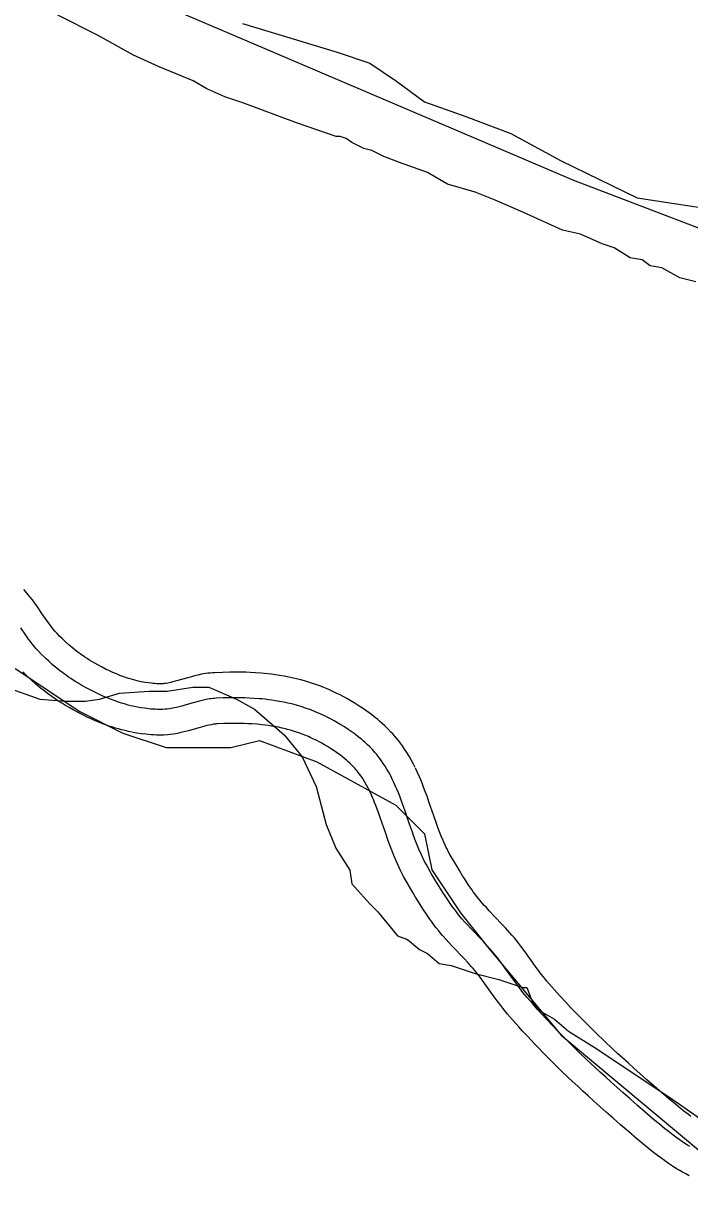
# Model space of a CAD drawing. Extents: x 3245246 to 3283090, y 806824 to 832173.
# Drawn here: x 3254749 to 3255139, y 828887 to 829576 of the extents above; entities that cross this region are included whole.
import ezdxf

# ---------------------------------------------------------------- set-up
doc = ezdxf.new("R2010")
doc.units = 0
for name, color, linetype in [('V-ROAD-CNTR', 7, 'Continuous'), ('V-SITE-VEGE', 7, 'Continuous'), ('V-TOPO-SHOR', 7, 'Continuous')]:
    doc.layers.add(name, color=color, linetype=linetype)

msp = doc.modelspace()

# ---------------------------------------------------------------- linework, layer by layer
at = {"layer": 'V-ROAD-CNTR'}
for points in [[(3254819.18, 829190.35), (3254817.42, 829190.72), (3254815.93, 829191.06), (3254814.54, 829191.41), (3254813.23, 829191.77), (3254812, 829192.13), (3254810.83, 829192.49), (3254809.79, 829192.83), (3254807.67, 829193.57), (3254805.87, 829194.25), (3254804.27, 829194.89), (3254802.87, 829195.48), (3254801.69, 829196), (3254799.48, 829197.01), (3254797.89, 829197.78), (3254795.41, 829199.04), (3254792.93, 829200.38), (3254791.15, 829201.38), (3254789.52, 829202.34), (3254788.04, 829203.24), (3254786.69, 829204.09), (3254785.45, 829204.9), (3254784.31, 829205.67), (3254783.31, 829206.37), (3254781.35, 829207.79), (3254779.72, 829209.03), (3254778.33, 829210.13), (3254777.13, 829211.13), (3254776.13, 829211.98), (3254774.29, 829213.62), (3254772.97, 829214.85), (3254772.01, 829215.77), (3254770.51, 829217.27), (3254769.09, 829218.74), (3254768.03, 829219.91), (3254767.1, 829221.01), (3254766.22, 829222.11), (3254765.38, 829223.2), (3254764.62, 829224.24), (3254763.08, 829226.41), (3254760.25, 829230.56), (3254757.99, 829233.86), (3254756.13, 829236.46), (3254754.63, 829238.47), (3254753.43, 829240), (3254752.45, 829241.2), (3254750.97, 829242.91), (3254749.56, 829244.44)], [(3254816.15, 829175.66), (3254814.22, 829176.06), (3254812.42, 829176.48), (3254810.73, 829176.9), (3254809.15, 829177.33), (3254807.67, 829177.77), (3254806.28, 829178.2), (3254804.98, 829178.62), (3254802.55, 829179.47), (3254800.43, 829180.27), (3254798.58, 829181.01), (3254796.96, 829181.69), (3254795.55, 829182.31), (3254793.08, 829183.45), (3254791.23, 829184.34), (3254788.45, 829185.75), (3254785.69, 829187.24), (3254783.67, 829188.38), (3254781.83, 829189.46), (3254780.14, 829190.49), (3254778.58, 829191.47), (3254777.16, 829192.4), (3254775.84, 829193.29), (3254774.63, 829194.13), (3254772.41, 829195.74), (3254770.51, 829197.19), (3254768.88, 829198.48), (3254767.48, 829199.64), (3254766.27, 829200.68), (3254764.18, 829202.53), (3254762.65, 829203.96), (3254761.51, 829205.06), (3254759.81, 829206.75), (3254758.14, 829208.49), (3254756.76, 829210.01), (3254755.52, 829211.47), (3254754.4, 829212.86), (3254753.39, 829214.19), (3254752.46, 829215.45), (3254750.76, 829217.85), (3254747.87, 829222.09)], [(3254813.12, 829160.97), (3254811.02, 829161.4), (3254808.9, 829161.89), (3254806.91, 829162.4), (3254805.06, 829162.9), (3254803.34, 829163.41), (3254801.73, 829163.9), (3254800.18, 829164.41), (3254797.43, 829165.37), (3254795, 829166.29), (3254792.89, 829167.13), (3254791.05, 829167.91), (3254789.41, 829168.63), (3254786.67, 829169.88), (3254784.56, 829170.91), (3254781.5, 829172.46), (3254778.45, 829174.1), (3254776.19, 829175.38), (3254774.13, 829176.59), (3254772.23, 829177.74), (3254770.48, 829178.85), (3254768.86, 829179.9), (3254767.37, 829180.91), (3254765.96, 829181.89), (3254763.46, 829183.7), (3254761.29, 829185.35), (3254759.43, 829186.83), (3254757.83, 829188.16), (3254756.41, 829189.37), (3254754.08, 829191.44), (3254752.33, 829193.08), (3254751, 829194.35), (3254749.11, 829196.24)], [(3254978.83, 829140.22), (3254978.01, 829141.85), (3254976.66, 829144.4), (3254975.21, 829146.98), (3254973.89, 829149.13), (3254972.6, 829151.12), (3254971.34, 829152.93), (3254970.12, 829154.59), (3254968.94, 829156.11), (3254967.81, 829157.5), (3254966.72, 829158.78), (3254965.67, 829159.96), (3254964.64, 829161.08), (3254962.79, 829162.99), (3254961.07, 829164.66), (3254959.54, 829166.07), (3254958.16, 829167.29), (3254956.91, 829168.35), (3254954.8, 829170.07), (3254953.14, 829171.35), (3254951.85, 829172.31), (3254949.95, 829173.67), (3254948, 829175.01), (3254945.48, 829176.67), (3254943.09, 829178.16), (3254940.83, 829179.51), (3254938.7, 829180.72), (3254936.69, 829181.82), (3254934.79, 829182.81), (3254933, 829183.7), (3254931.31, 829184.51), (3254929.73, 829185.24), (3254928.18, 829185.92), (3254925.41, 829187.08), (3254922.91, 829188.05), (3254920.71, 829188.86), (3254918.77, 829189.52), (3254917.01, 829190.09), (3254914.07, 829190.98), (3254911.79, 829191.61), (3254910.03, 829192.06), (3254907.47, 829192.68), (3254904.85, 829193.24), (3254902.06, 829193.78), (3254899.44, 829194.22), (3254897, 829194.59), (3254894.71, 829194.9), (3254892.57, 829195.15), (3254890.57, 829195.35), (3254888.66, 829195.52), (3254885.22, 829195.77), (3254882.19, 829195.94), (3254879.55, 829196.03), (3254877.22, 829196.09), (3254873.28, 829196.12), (3254870.28, 829196.1), (3254865.91, 829196), (3254861.51, 829195.83), (3254860.08, 829195.74), (3254858.66, 829195.61), (3254857.32, 829195.45), (3254855.97, 829195.26), (3254853.67, 829194.86), (3254851.52, 829194.41), (3254849.59, 829193.95), (3254847.82, 829193.49), (3254844.8, 829192.65), (3254839.88, 829191.23), (3254838.22, 829190.77), (3254836.84, 829190.4), (3254835.7, 829190.13), (3254834.75, 829189.91), (3254834.03, 829189.77), (3254832.65, 829189.53), (3254831.76, 829189.41), (3254831.22, 829189.35), (3254830.2, 829189.29), (3254829.89, 829189.28), (3254829.47, 829189.28), (3254828.4, 829189.31), (3254827.34, 829189.35), (3254826.3, 829189.42), (3254825.3, 829189.5), (3254824.39, 829189.59), (3254822.44, 829189.82), (3254820.66, 829190.09), (3254818.8, 829190.43)], [(3254965.41, 829133.5), (3254964.67, 829134.99), (3254963.5, 829137.2), (3254962.27, 829139.39), (3254961.2, 829141.14), (3254960.15, 829142.74), (3254959.14, 829144.21), (3254958.15, 829145.55), (3254957.2, 829146.77), (3254956.28, 829147.9), (3254955.4, 829148.94), (3254954.55, 829149.89), (3254953.74, 829150.77), (3254952.17, 829152.39), (3254950.76, 829153.76), (3254949.48, 829154.94), (3254948.34, 829155.95), (3254947.32, 829156.82), (3254945.49, 829158.31), (3254944.07, 829159.4), (3254942.99, 829160.2), (3254941.33, 829161.39), (3254939.64, 829162.56), (3254937.38, 829164.04), (3254935.27, 829165.36), (3254933.27, 829166.55), (3254931.4, 829167.62), (3254929.64, 829168.58), (3254927.97, 829169.44), (3254926.41, 829170.22), (3254924.94, 829170.93), (3254923.55, 829171.56), (3254922.25, 829172.14), (3254919.79, 829173.17), (3254917.62, 829174.02), (3254915.7, 829174.72), (3254914.02, 829175.3), (3254912.53, 829175.78), (3254909.91, 829176.57), (3254907.92, 829177.12), (3254906.42, 829177.51), (3254904.14, 829178.05), (3254901.85, 829178.54), (3254899.38, 829179.02), (3254897.07, 829179.41), (3254894.89, 829179.74), (3254892.85, 829180.01), (3254890.93, 829180.24), (3254889.13, 829180.42), (3254887.45, 829180.57), (3254884.28, 829180.8), (3254881.51, 829180.95), (3254879.09, 829181.04), (3254876.97, 829181.09), (3254873.27, 829181.12), (3254870.51, 829181.1), (3254866.37, 829181.01), (3254862.26, 829180.85), (3254861.23, 829180.78), (3254860.23, 829180.69), (3254859.26, 829180.58), (3254858.32, 829180.44), (3254856.5, 829180.12), (3254854.79, 829179.77), (3254853.19, 829179.39), (3254851.7, 829179), (3254848.89, 829178.22), (3254843.98, 829176.8), (3254842.14, 829176.29), (3254840.53, 829175.87), (3254839.12, 829175.52), (3254837.89, 829175.25), (3254836.82, 829175.03), (3254834.93, 829174.7), (3254833.52, 829174.51), (3254832.46, 829174.4), (3254830.87, 829174.3), (3254830.07, 829174.28), (3254829.28, 829174.28), (3254827.89, 829174.31), (3254826.54, 829174.37), (3254825.24, 829174.45), (3254823.98, 829174.55), (3254822.77, 829174.67), (3254820.41, 829174.96), (3254818.21, 829175.29), (3254816.15, 829175.66)], [(3254952, 829126.79), (3254951.33, 829128.13), (3254950.34, 829130), (3254949.33, 829131.8), (3254948.5, 829133.15), (3254947.71, 829134.37), (3254946.93, 829135.48), (3254946.18, 829136.5), (3254945.46, 829137.44), (3254944.75, 829138.3), (3254944.08, 829139.1), (3254943.43, 829139.83), (3254942.83, 829140.47), (3254941.56, 829141.79), (3254940.45, 829142.87), (3254939.43, 829143.8), (3254938.52, 829144.61), (3254937.73, 829145.28), (3254936.17, 829146.55), (3254935.01, 829147.44), (3254934.14, 829148.09), (3254932.71, 829149.11), (3254931.27, 829150.1), (3254929.29, 829151.41), (3254927.45, 829152.56), (3254925.72, 829153.59), (3254924.1, 829154.51), (3254922.59, 829155.34), (3254921.16, 829156.08), (3254919.82, 829156.75), (3254918.57, 829157.35), (3254917.38, 829157.89), (3254916.32, 829158.37), (3254914.17, 829159.26), (3254912.32, 829159.98), (3254910.7, 829160.58), (3254909.26, 829161.07), (3254908.05, 829161.46), (3254905.74, 829162.16), (3254904.05, 829162.63), (3254902.81, 829162.95), (3254900.82, 829163.42), (3254898.84, 829163.85), (3254896.7, 829164.26), (3254894.69, 829164.6), (3254892.79, 829164.89), (3254890.99, 829165.13), (3254889.29, 829165.33), (3254887.7, 829165.49), (3254886.23, 829165.62), (3254883.34, 829165.83), (3254880.83, 829165.97), (3254878.63, 829166.05), (3254876.73, 829166.09), (3254873.27, 829166.12), (3254870.74, 829166.1), (3254866.84, 829166.01), (3254863.02, 829165.87), (3254862.38, 829165.83), (3254861.8, 829165.77), (3254861.2, 829165.7), (3254860.67, 829165.63), (3254859.32, 829165.39), (3254858.06, 829165.13), (3254856.8, 829164.83), (3254855.57, 829164.51), (3254852.98, 829163.79), (3254848.08, 829162.37), (3254846.06, 829161.81), (3254844.22, 829161.33), (3254842.55, 829160.92), (3254841.03, 829160.58), (3254839.6, 829160.28), (3254837.22, 829159.87), (3254835.28, 829159.61), (3254833.69, 829159.45), (3254831.53, 829159.31), (3254830.25, 829159.28), (3254829.08, 829159.28), (3254827.37, 829159.32), (3254825.75, 829159.39), (3254824.18, 829159.49), (3254822.67, 829159.61), (3254821.14, 829159.76), (3254818.38, 829160.09), (3254815.75, 829160.49), (3254813.5, 829160.9)], [(3255140.3, 828935.99), (3255138.83, 828937.09), (3255136.15, 828939.15), (3255134.2, 828940.7), (3255131.2, 828943.16), (3255128.19, 828945.72), (3255123.33, 828949.91), (3255118.78, 828953.85), (3255114.54, 828957.55), (3255110.6, 828961.03), (3255106.92, 828964.29), (3255103.5, 828967.36), (3255100.32, 828970.24), (3255097.35, 828972.95), (3255094.61, 828975.48), (3255089.47, 828980.31), (3255085.04, 828984.54), (3255081.21, 828988.28), (3255077.9, 828991.58), (3255075.03, 828994.48), (3255072.54, 828997.04), (3255070.4, 828999.27), (3255066.64, 829003.27), (3255063.87, 829006.27), (3255061.83, 829008.53), (3255058.77, 829011.98), (3255055.77, 829015.44), (3255054.67, 829016.75), (3255053.66, 829018), (3255052.74, 829019.18), (3255050.92, 829021.59), (3255049.36, 829023.73), (3255043.56, 829031.85), (3255042, 829033.98), (3255040.77, 829035.63), (3255038.89, 829038.07), (3255036.93, 829040.51), (3255035.48, 829042.22), (3255034.11, 829043.79), (3255031.63, 829046.54), (3255029.43, 829048.88), (3255022.16, 829056.49), (3255020.49, 829058.28), (3255019.3, 829059.59), (3255017.51, 829061.63), (3255016.7, 829062.58), (3255015.91, 829063.54), (3255014.77, 829064.97), (3255013.73, 829066.32), (3255012.78, 829067.61), (3255011.91, 829068.81), (3255010.24, 829071.22), (3255008.83, 829073.34), (3255007.6, 829075.25), (3255006.55, 829076.91), (3255004.69, 829079.98), (3255003.32, 829082.27), (3255001.24, 829085.84), (3254999.19, 829089.39), (3254998.38, 829090.85), (3254997.65, 829092.22), (3254996.97, 829093.57), (3254996.32, 829094.92), (3254995.71, 829096.25), (3254995.15, 829097.52), (3254994.04, 829100.18), (3254993.04, 829102.7), (3254992.13, 829105.13), (3254991.29, 829107.45), (3254989.7, 829112.01), (3254986.88, 829120.27), (3254985.75, 829123.49), (3254984.71, 829126.34), (3254983.75, 829128.87), (3254982.87, 829131.09), (3254982.07, 829133.06), (3254981.32, 829134.82), (3254979.98, 829137.8), (3254978.96, 829139.95)], [(3255139.59, 828918.37), (3255138.19, 828919.25), (3255135.61, 828920.95), (3255133.38, 828922.5), (3255131.46, 828923.88), (3255129.79, 828925.12), (3255126.9, 828927.33), (3255124.76, 828929.04), (3255121.59, 828931.65), (3255118.44, 828934.32), (3255113.52, 828938.56), (3255108.93, 828942.54), (3255104.65, 828946.28), (3255100.66, 828949.79), (3255096.94, 828953.1), (3255093.46, 828956.21), (3255090.23, 828959.14), (3255087.21, 828961.9), (3255084.39, 828964.5), (3255079.15, 828969.42), (3255074.62, 828973.76), (3255070.69, 828977.6), (3255067.28, 828980.99), (3255064.32, 828983.98), (3255061.75, 828986.61), (3255059.52, 828988.94), (3255055.66, 828993.05), (3255052.79, 828996.16), (3255050.66, 828998.52), (3255047.49, 829002.09), (3255044.36, 829005.71), (3255043.08, 829007.23), (3255041.92, 829008.67), (3255040.85, 829010.04), (3255038.88, 829012.64), (3255037.2, 829014.95), (3255031.4, 829023.06), (3255029.93, 829025.07), (3255028.82, 829026.57), (3255027.11, 829028.78), (3255025.35, 829030.96), (3255024.09, 829032.45), (3255022.89, 829033.83), (3255020.59, 829036.38), (3255018.53, 829038.57), (3255011.25, 829046.19), (3255009.45, 829048.12), (3255008.12, 829049.59), (3255006.16, 829051.82), (3255005.19, 829052.96), (3255004.25, 829054.1), (3255002.95, 829055.74), (3255001.76, 829057.29), (3255000.67, 829058.76), (3254999.67, 829060.15), (3254997.83, 829062.79), (3254996.28, 829065.13), (3254994.94, 829067.2), (3254993.8, 829069.02), (3254991.84, 829072.23), (3254990.39, 829074.66), (3254988.26, 829078.32), (3254986.15, 829081.98), (3254985.2, 829083.68), (3254984.32, 829085.33), (3254983.51, 829086.95), (3254982.75, 829088.54), (3254982.04, 829090.08), (3254981.37, 829091.59), (3254980.14, 829094.53), (3254979.04, 829097.32), (3254978.05, 829099.95), (3254977.16, 829102.43), (3254975.53, 829107.12), (3254972.71, 829115.35), (3254971.63, 829118.43), (3254970.65, 829121.12), (3254969.76, 829123.46), (3254968.96, 829125.5), (3254968.23, 829127.27), (3254967.57, 829128.82), (3254966.37, 829131.51), (3254965.41, 829133.5)], [(3255139.3, 828901.27), (3255137.27, 828902.36), (3255135.25, 828903.49), (3255133.4, 828904.58), (3255131.69, 828905.62), (3255130.07, 828906.64), (3255127.22, 828908.52), (3255124.74, 828910.24), (3255122.61, 828911.77), (3255120.75, 828913.14), (3255117.66, 828915.52), (3255115.33, 828917.38), (3255111.97, 828920.14), (3255108.69, 828922.92), (3255103.71, 828927.21), (3255099.09, 828931.22), (3255094.76, 828935), (3255090.72, 828938.55), (3255086.95, 828941.91), (3255083.42, 828945.07), (3255080.13, 828948.05), (3255077.06, 828950.86), (3255074.17, 828953.52), (3255068.83, 828958.53), (3255064.19, 828962.98), (3255060.16, 828966.91), (3255056.66, 828970.39), (3255053.61, 828973.47), (3255050.97, 828976.19), (3255048.65, 828978.61), (3255044.68, 828982.83), (3255041.71, 828986.05), (3255039.48, 828988.51), (3255036.21, 828992.2), (3255032.94, 828995.98), (3255031.5, 828997.7), (3255030.17, 828999.34), (3255028.95, 829000.9), (3255026.84, 829003.7), (3255025.04, 829006.16), (3255019.24, 829014.28), (3255017.86, 829016.16), (3255016.86, 829017.51), (3255015.33, 829019.5), (3255013.78, 829021.42), (3255012.71, 829022.69), (3255011.68, 829023.87), (3255009.55, 829026.22), (3255007.64, 829028.27), (3255000.34, 829035.9), (3254998.42, 829037.96), (3254996.94, 829039.59), (3254994.8, 829042.02), (3254993.69, 829043.33), (3254992.59, 829044.66), (3254991.13, 829046.5), (3254989.78, 829048.25), (3254988.56, 829049.9), (3254987.42, 829051.49), (3254985.43, 829054.36), (3254983.73, 829056.91), (3254982.29, 829059.15), (3254981.05, 829061.12), (3254978.99, 829064.49), (3254977.47, 829067.05), (3254975.29, 829070.79), (3254973.1, 829074.58), (3254972.03, 829076.51), (3254971, 829078.45), (3254970.05, 829080.33), (3254969.18, 829082.15), (3254968.37, 829083.91), (3254967.59, 829085.65), (3254966.24, 829088.88), (3254965.04, 829091.94), (3254963.98, 829094.77), (3254963.02, 829097.42), (3254961.35, 829102.22), (3254958.54, 829110.43), (3254957.5, 829113.37), (3254956.59, 829115.89), (3254955.77, 829118.05), (3254955.04, 829119.9), (3254954.39, 829121.49), (3254953.82, 829122.81), (3254952.75, 829125.21), (3254951.87, 829127.05)]]:
    msp.add_lwpolyline(points, dxfattribs=at)
at = {"layer": 'V-SITE-VEGE'}
for p, q in [((3254792.85, 829569.02), (3254769.58, 829580.66)), ((3254877.6, 829575.85), (3254933.08, 829559.13)), ((3254813.8, 829557.38), (3254792.85, 829569.02)), ((3254828.92, 829550.4), (3254813.8, 829557.38)), ((3254933.08, 829559.13), (3254952.29, 829552.72)), ((3254848.7, 829542.25), (3254828.92, 829550.4)), ((3254952.29, 829552.72), (3254967.94, 829542.05)), ((3254856.85, 829537.59), (3254848.7, 829542.25)), ((3254867.32, 829532.94), (3254856.85, 829537.59)), ((3254967.94, 829542.05), (3254984.31, 829529.95)), ((3254877.79, 829529.45), (3254867.32, 829532.94)), ((3254909.21, 829517.81), (3254877.79, 829529.45)), ((3254984.31, 829529.95), (3255008.5, 829521.41)), ((3254932.48, 829509.66), (3254909.21, 829517.81)), ((3255008.5, 829521.41), (3255034.81, 829511.45)), ((3254934.81, 829509.66), (3254932.48, 829509.66)), ((3254938.3, 829508.49), (3254934.81, 829509.66)), ((3254941.79, 829506.17), (3254938.3, 829508.49)), ((3255034.81, 829511.45), (3255064.34, 829495.43)), ((3254948.77, 829502.67), (3254941.79, 829506.17)), ((3254953.43, 829501.51), (3254948.77, 829502.67)), ((3254960.41, 829498.02), (3254953.43, 829501.51)), ((3254969.71, 829494.53), (3254960.41, 829498.02)), ((3254986.01, 829488.71), (3254969.71, 829494.53)), ((3255064.34, 829495.43), (3255108.8, 829473.73)), ((3254997.64, 829481.72), (3254986.01, 829488.71)), ((3255013.93, 829477.06), (3254997.64, 829481.72)), ((3255025.57, 829472.41), (3255013.93, 829477.06)), ((3255108.8, 829473.73), (3255163.23, 829465.54)), ((3255041.86, 829465.42), (3255025.57, 829472.41)), ((3255065.13, 829454.95), (3255041.86, 829465.42)), ((3255075.6, 829452.62), (3255065.13, 829454.95)), ((3255088.4, 829446.8), (3255075.6, 829452.62)), ((3255095.38, 829444.47), (3255088.4, 829446.8)), ((3255104.69, 829438.65), (3255095.38, 829444.47)), ((3255111.67, 829437.49), (3255104.69, 829438.65)), ((3255116.32, 829434), (3255111.67, 829437.49)), ((3255123.31, 829432.83), (3255116.32, 829434)), ((3255133.78, 829427.01), (3255123.31, 829432.83)), ((3255143.09, 829424.68), (3255133.78, 829427.01)), ((3254739.27, 829187.36), (3254759.05, 829180.37)), ((3254805.6, 829183.86), (3254823.05, 829185.02)), ((3254823.05, 829185.02), (3254833.53, 829185.02)), ((3254833.53, 829185.02), (3254848.65, 829187.34)), ((3254848.65, 829187.34), (3254857.96, 829187.34)), ((3254857.96, 829187.34), (3254874.25, 829180.36)), ((3254759.05, 829180.37), (3254774.18, 829179.21)), ((3254774.18, 829179.21), (3254785.82, 829179.21)), ((3254785.82, 829179.21), (3254793.96, 829180.37)), ((3254793.96, 829180.37), (3254805.6, 829183.86)), ((3254874.25, 829180.36), (3254884.73, 829174.54)), ((3254884.73, 829174.54), (3254902.18, 829159.41)), ((3254902.18, 829159.41), (3254912.65, 829146.61)), ((3254912.65, 829146.61), (3254920.79, 829129.15)), ((3254920.79, 829129.15), (3254926.61, 829107.04)), ((3254926.61, 829107.04), (3254932.42, 829093.08)), ((3254932.42, 829093.08), (3254940.57, 829080.28)), ((3254940.57, 829080.28), (3254941.73, 829072.13)), ((3254941.73, 829072.13), (3254952.2, 829060.49)), ((3254952.2, 829060.49), (3254956.85, 829055.84)), ((3254956.85, 829055.84), (3254968.49, 829041.87)), ((3254968.49, 829041.87), (3254974.31, 829039.54)), ((3254974.31, 829039.54), (3254981.29, 829033.72)), ((3254981.29, 829033.72), (3254985.94, 829031.4)), ((3254985.94, 829031.4), (3254992.92, 829025.58)), ((3254992.92, 829025.58), (3254999.9, 829024.41)), ((3254999.9, 829024.41), (3255013.87, 829019.76)), ((3255013.87, 829019.76), (3255027.83, 829016.26)), ((3255027.83, 829016.26), (3255041.79, 829011.61)), ((3255041.79, 829011.61), (3255044.12, 829011.61)), ((3255044.12, 829011.61), (3255047.61, 829002.3)), ((3255047.61, 829002.3), (3255052.26, 828997.64)), ((3255052.26, 828997.64), (3255060.41, 828992.99)), ((3255060.41, 828992.99), (3255068.55, 828986.01)), ((3255068.55, 828986.01), (3255083.68, 828976.69)), ((3255083.68, 828976.69), (3255129.06, 828946.43)), ((3255129.06, 828946.43), (3255152.33, 828930.14))]:
    msp.add_line(p, q, dxfattribs=at)
at = {"layer": 'V-TOPO-SHOR'}
for points in [[(3253971.97, 830443.6), (3254054.21, 830327.85), (3254160.82, 830145.08), (3254209.56, 830081.12), (3254246.11, 830047.61), (3254276.57, 830004.96), (3254328.36, 829950.14), (3254453.25, 829843.52), (3254544.63, 829776.51), (3254669.52, 829685.13), (3254800.5, 829599.84), (3255071.6, 829484.09), (3255239.13, 829420.12), (3255424.94, 829356.15), (3255887.94, 829222.13), (3256088.98, 829152.07), (3256369.21, 829051.55), (3256615.94, 828969.31), (3256844.4, 828868.79), (3257088.08, 828762.17), (3257200.79, 828713.44)], [(3254744.61, 829198.31), (3254782.46, 829173.06), (3254807.69, 829160.43), (3254832.92, 829152), (3254870.78, 829151.99), (3254887.61, 829156.19), (3254921.25, 829143.55), (3254967.51, 829118.29), (3254984.33, 829101.46), (3254988.53, 829080.43), (3255005.34, 829055.18), (3255022.16, 829034.14), (3255064.2, 828983.65), (3255165.11, 828899.48)]]:
    msp.add_lwpolyline(points, dxfattribs=at)

doc.saveas('drawing.dxf')
